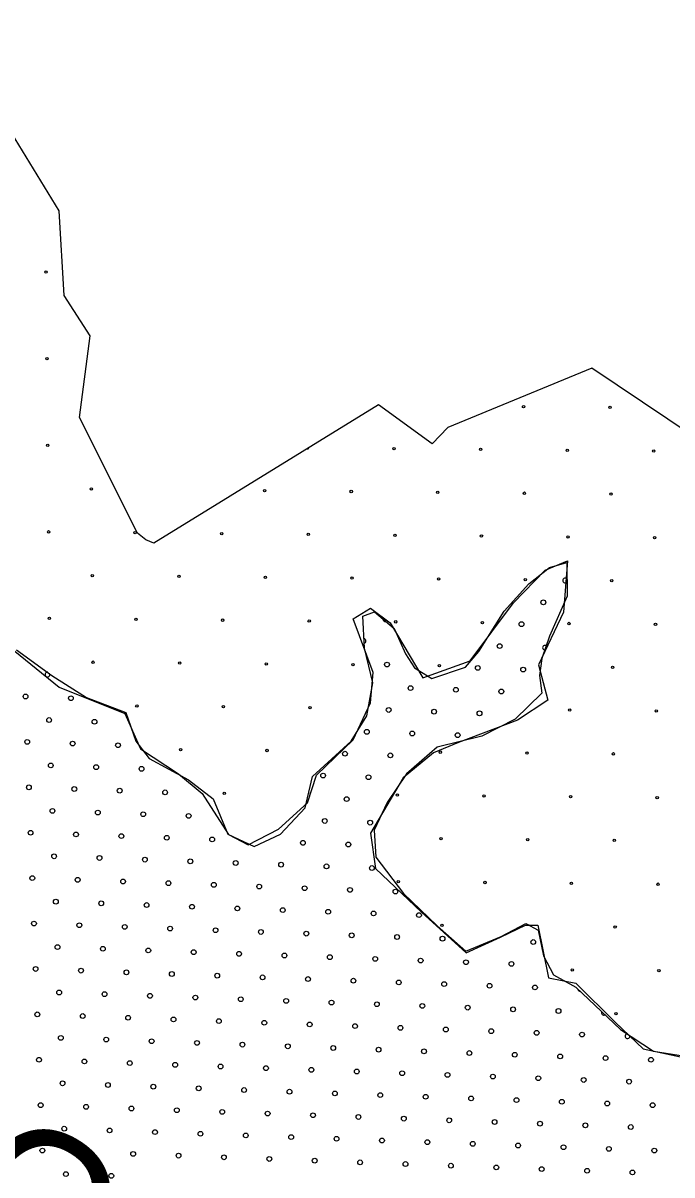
# Model space of a CAD drawing. Extents: x 1612280 to 1883141, y 560852 to 780851.
# Drawn here: x 1783452 to 1786334, y 697935 to 703050 of the extents above; entities that cross this region are included whole.
import ezdxf

# ---------------------------------------------------------------- set-up
doc = ezdxf.new("R2010")
doc.units = 0
for name, color, linetype in [('DESIGN - DRAINAGE - Bridges', 7, 'Continuous'), ('DESIGN - EROSION CONTROL - Devices', 7, 'Continuous'), ('DESIGN - SCRATCH - User 1', 7, 'Continuous'), ('DESIGN - TRAFFIC CONTROL PERMANENT - Pavement Marking Text', 7, 'Continuous')]:
    doc.layers.add(name, color=color, linetype=linetype)

msp = doc.modelspace()

# ---------------------------------------------------------------- linework, layer by layer
at = {"layer": 'DESIGN - EROSION CONTROL - Devices'}
for centre in [(1783553.9, 701944), (1783553.9, 701944), (1783557.6, 701559.5), (1783557.6, 701559.5), (1785674.5, 701346.7), (1785674.5, 701346.7), (1786059.1, 701342.9), (1786059.1, 701342.9), (1783561.3, 701174.9), (1783561.3, 701174.9), (1785099.5, 701160), (1785099.5, 701160), (1785484.1, 701156.2), (1785484.1, 701156.2), (1785868.6, 701152.5), (1785868.6, 701152.5), (1786253.2, 701148.8), (1786253.2, 701148.8), (1783755.5, 700980.8), (1783755.5, 700980.8), (1784524.6, 700973.3), (1784524.6, 700973.3), (1784909.1, 700969.6), (1784909.1, 700969.6), (1785293.7, 700965.8), (1785293.7, 700965.8), (1785678.2, 700962.1), (1785678.2, 700962.1), (1786062.8, 700958.4), (1786062.8, 700958.4), (1783565.1, 700790.4), (1783565.1, 700790.4), (1783949.6, 700786.6), (1783949.6, 700786.6), (1784334.2, 700782.9), (1784334.2, 700782.9), (1784718.7, 700779.2), (1784718.7, 700779.2), (1785103.3, 700775.4), (1785103.3, 700775.4), (1785487.8, 700771.7), (1785487.8, 700771.7), (1785872.4, 700768), (1785872.4, 700768), (1786256.9, 700764.2), (1786256.9, 700764.2), (1783759.2, 700596.2), (1783759.2, 700596.2), (1784143.8, 700592.5), (1784143.8, 700592.5), (1784528.3, 700588.7), (1784528.3, 700588.7), (1784912.9, 700585), (1784912.9, 700585), (1785297.4, 700581.3), (1785297.4, 700581.3), (1785682, 700577.5), (1785682, 700577.5), (1786066.5, 700573.8), (1786066.5, 700573.8), (1783568.8, 700405.8), (1783568.8, 700405.8), (1783953.3, 700402.1), (1783953.3, 700402.1), (1784337.9, 700398.3), (1784337.9, 700398.3), (1784722.5, 700394.6), (1784722.5, 700394.6), (1785107, 700390.9), (1785107, 700390.9), (1785491.6, 700387.1), (1785491.6, 700387.1), (1785876.1, 700383.4), (1785876.1, 700383.4), (1786260.7, 700379.7), (1786260.7, 700379.7), (1783762.9, 700211.7), (1783762.9, 700211.7), (1784147.5, 700207.9), (1784147.5, 700207.9), (1784532, 700204.2), (1784532, 700204.2), (1784916.6, 700200.5), (1784916.6, 700200.5), (1785301.1, 700196.7), (1785301.1, 700196.7), (1786070.3, 700189.3), (1786070.3, 700189.3), (1783957.1, 700017.5), (1783957.1, 700017.5), (1784341.6, 700013.8), (1784341.6, 700013.8), (1784726.2, 700010.1), (1784726.2, 700010.1), (1785879.8, 699998.9), (1785879.8, 699998.9), (1786264.4, 699995.1), (1786264.4, 699995.1), (1784151.2, 699823.4), (1784151.2, 699823.4), (1784535.8, 699819.6), (1784535.8, 699819.6), (1785304.9, 699812.2), (1785304.9, 699812.2), (1785689.4, 699808.4), (1785689.4, 699808.4), (1786074, 699804.7), (1786074, 699804.7), (1784345.4, 699629.2), (1784345.4, 699629.2), (1785114.5, 699621.8), (1785114.5, 699621.8), (1785499, 699618), (1785499, 699618), (1785883.6, 699614.3), (1785883.6, 699614.3), (1786268.1, 699610.6), (1786268.1, 699610.6), (1785308.6, 699427.6), (1785308.6, 699427.6), (1785693.2, 699423.9), (1785693.2, 699423.9), (1786077.7, 699420.2), (1786077.7, 699420.2), (1785118.2, 699237.2), (1785118.2, 699237.2), (1785502.8, 699233.5), (1785502.8, 699233.5), (1785887.3, 699229.7), (1785887.3, 699229.7), (1786271.9, 699226), (1786271.9, 699226), (1785312.3, 699043.1), (1785312.3, 699043.1), (1786081.5, 699035.6), (1786081.5, 699035.6), (1785891, 698845.2), (1785891, 698845.2), (1786275.6, 698841.5), (1786275.6, 698841.5), (1786085.2, 698651), (1786085.2, 698651)]:
    msp.add_circle(centre, 5.28, dxfattribs=at)
for centre, start, end in [((1784715, 701163.7), 248.169, 355.0834), ((1784729.9, 699625.5), 101.1873, 221.9708), ((1785696.9, 699039.3), 63.1244, 116.8942)]:
    msp.add_arc(centre, 5.28, start, end, dxfattribs=at)
at = {"layer": 'DESIGN - SCRATCH - User 1'}
for points in [[(1783702.8, 701298.7), (1783750, 701660.7), (1783634.2, 701839.8), (1783612.1, 702215.6), (1783367.3, 702614.9), (1782828, 703049.6), (1782509.1, 702929.9)], [(1783702.8, 701298.7), (1783750, 701660.7), (1783634.2, 701839.8), (1783612.1, 702215.6), (1783367.3, 702614.9), (1782828, 703049.6), (1782509.1, 702929.9)], [(1785978.4, 701517.5), (1785338.7, 701253.9), (1785268.3, 701180.6), (1785031.1, 701354.7), (1784033.1, 700740.1), (1783996.5, 700754.7), (1783959.5, 700784.9), (1783702.8, 701298.7)], [(1785978.4, 701517.5), (1785338.7, 701253.9), (1785268.3, 701180.6), (1785031.1, 701354.7), (1784033.1, 700740.1), (1783996.5, 700754.7), (1783959.5, 700784.9), (1783702.8, 701298.7)], [(1786652.8, 701064.2), (1785978.4, 701517.5)], [(1786652.8, 701064.2), (1785978.4, 701517.5)], [(1783360.7, 700305.3), (1783611.6, 700101), (1783903.3, 699984.2), (1783973.4, 699826.5), (1784142.6, 699715.6), (1784247.6, 699628), (1784364.3, 699447), (1784451.8, 699400.2), (1784586, 699470.3), (1784714.4, 699587.1), (1784755.2, 699709.7), (1784918.6, 699867.4), (1784994.4, 700030.9), (1785006.1, 700165.2), (1784918.6, 700404.6), (1784994.4, 700451.3), (1785082, 700387.1), (1785227.8, 700141.8), (1785437.9, 700217.7), (1785630.4, 700474.7), (1785770.5, 700620.6), (1785869.7, 700661.5)], [(1783360.7, 700305.3), (1783611.6, 700101), (1783903.3, 699984.2), (1783973.4, 699826.5), (1784142.6, 699715.6), (1784247.6, 699628), (1784364.3, 699447), (1784451.8, 699400.2), (1784586, 699470.3), (1784714.4, 699587.1), (1784755.2, 699709.7), (1784918.6, 699867.4), (1784994.4, 700030.9), (1785006.1, 700165.2), (1784918.6, 700404.6), (1784994.4, 700451.3), (1785082, 700387.1), (1785227.8, 700141.8), (1785437.9, 700217.7), (1785630.4, 700474.7), (1785770.5, 700620.6), (1785869.7, 700661.5)], [(1785869.7, 700661.5), (1785852.2, 700433.8), (1785741.3, 700200.2), (1785782.2, 700042.6)], [(1785869.7, 700661.5), (1785852.2, 700433.8), (1785741.3, 700200.2), (1785782.2, 700042.6)], [(1783423, 700266.6), (1783580, 700153.3), (1783733.5, 700054.6), (1783908.8, 699988.8), (1783952.6, 699860.9), (1784011.1, 699784.1), (1784186.4, 699689.1), (1784296, 699605), (1784361.7, 699447.9), (1784478.6, 699393), (1784595.5, 699447.9), (1784705.1, 699564.8), (1784738, 699703.7), (1784909.7, 699860.9), (1784979.1, 699974.2), (1785004.7, 700120.4), (1784968.1, 700273.9), (1784960.8, 700416.5), (1785012, 700434.8), (1785099.6, 700361.7), (1785150.8, 700248.3), (1785191, 700186.2), (1785267.7, 700138.7), (1785417.4, 700189.9), (1785475.9, 700259.3), (1785589.1, 700438.4), (1785698.7, 700559), (1785790, 700632.1), (1785866.7, 700654.1)], [(1783423, 700266.6), (1783580, 700153.3), (1783733.5, 700054.6), (1783908.8, 699988.8), (1783952.6, 699860.9), (1784011.1, 699784.1), (1784186.4, 699689.1), (1784296, 699605), (1784361.7, 699447.9), (1784478.6, 699393), (1784595.5, 699447.9), (1784705.1, 699564.8), (1784738, 699703.7), (1784909.7, 699860.9), (1784979.1, 699974.2), (1785004.7, 700120.4), (1784968.1, 700273.9), (1784960.8, 700416.5), (1785012, 700434.8), (1785099.6, 700361.7), (1785150.8, 700248.3), (1785191, 700186.2), (1785267.7, 700138.7), (1785417.4, 700189.9), (1785475.9, 700259.3), (1785589.1, 700438.4), (1785698.7, 700559), (1785790, 700632.1), (1785866.7, 700654.1)], [(1785866.7, 700654.1), (1785869.1, 700505.2), (1785790.5, 700327.4), (1785756.3, 700228.2), (1785746.1, 700153), (1785756.3, 700074.3), (1785636.7, 699958.1), (1785489.8, 699882.9), (1785291.6, 699835), (1785154.9, 699715.3), (1785069.5, 699588.8), (1785011.4, 699465.7), (1785018.3, 699346), (1785141.3, 699185.3), (1785291.6, 699041.7), (1785418.1, 698928.9), (1785575.2, 698993.8), (1785684.6, 699052), (1785739.3, 699021.2), (1785763.2, 698908.4), (1785807.6, 698822.9), (1785906.7, 698768.2), (1786104.9, 698580.1), (1786251.8, 698484.4), (1786579.9, 698433.1)], [(1785866.7, 700654.1), (1785869.1, 700505.2), (1785790.5, 700327.4), (1785756.3, 700228.2), (1785746.1, 700153), (1785756.3, 700074.3), (1785636.7, 699958.1), (1785489.8, 699882.9), (1785291.6, 699835), (1785154.9, 699715.3), (1785069.5, 699588.8), (1785011.4, 699465.7), (1785018.3, 699346), (1785141.3, 699185.3), (1785291.6, 699041.7), (1785418.1, 698928.9), (1785575.2, 698993.8), (1785684.6, 699052), (1785739.3, 699021.2), (1785763.2, 698908.4), (1785807.6, 698822.9), (1785906.7, 698768.2), (1786104.9, 698580.1), (1786251.8, 698484.4), (1786579.9, 698433.1)], [(1785782.2, 700042.6), (1785647.9, 699955), (1785385.4, 699855.7), (1785274.5, 699809), (1785140.3, 699698), (1784994.4, 699452.8), (1785017.8, 699295.1), (1785222, 699102.4), (1785420.4, 698921.4), (1785572.1, 698991.5), (1785683, 699044)], [(1785782.2, 700042.6), (1785647.9, 699955), (1785385.4, 699855.7), (1785274.5, 699809), (1785140.3, 699698), (1784994.4, 699452.8), (1785017.8, 699295.1), (1785222, 699102.4), (1785420.4, 698921.4), (1785572.1, 698991.5), (1785683, 699044)], [(1785683, 699044), (1785738.4, 699044.1), (1785785.1, 698810.5), (1785907.6, 698787.1), (1786082.7, 698611.9), (1786205.2, 698495.2), (1786391.9, 698454.3), (1786619.5, 698413.4), (1786829.5, 698425.1), (1787004.6, 698495.2), (1787092.1, 698536), (1787197.1, 698512.7), (1787237.9, 698454.3), (1787197.1, 698390.1), (1787167.9, 698296.6), (1787232.1, 698279.1)], [(1785683, 699044), (1785738.4, 699044.1), (1785785.1, 698810.5), (1785907.6, 698787.1), (1786082.7, 698611.9), (1786205.2, 698495.2), (1786391.9, 698454.3), (1786619.5, 698413.4), (1786829.5, 698425.1), (1787004.6, 698495.2), (1787092.1, 698536), (1787197.1, 698512.7), (1787237.9, 698454.3), (1787197.1, 698390.1), (1787167.9, 698296.6), (1787232.1, 698279.1)]]:
    msp.add_lwpolyline(points, dxfattribs=at)
at = {"layer": 'DESIGN - TRAFFIC CONTROL PERMANENT - Pavement Marking Text'}
for centre in [(1785762.6, 700477.5), (1785762.6, 700477.5), (1785665.6, 700380.4), (1785665.6, 700380.4), (1785568.5, 700283.3), (1785568.5, 700283.3), (1785068.2, 700201.2), (1785068.2, 700201.2), (1785471.4, 700186.2), (1785471.4, 700186.2), (1785673, 700178.8), (1785673, 700178.8), (1785172.7, 700096.6), (1785172.7, 700096.6), (1785374.3, 700089.2), (1785374.3, 700089.2), (1783462.8, 700059.3), (1783462.8, 700059.3), (1783664.4, 700051.8), (1783664.4, 700051.8), (1785576, 700081.7), (1785576, 700081.7), (1785075.7, 699999.6), (1785075.7, 699999.6), (1785277.3, 699992.1), (1785277.3, 699992.1), (1785478.9, 699984.6), (1785478.9, 699984.6), (1783567.3, 699954.8), (1783567.3, 699954.8), (1783768.9, 699947.3), (1783768.9, 699947.3), (1784978.6, 699902.5), (1784978.6, 699902.5), (1785180.2, 699895), (1785180.2, 699895), (1785381.8, 699887.6), (1785381.8, 699887.6), (1783470.3, 699857.7), (1783470.3, 699857.7), (1783671.9, 699850.2), (1783671.9, 699850.2), (1783873.5, 699842.8), (1783873.5, 699842.8), (1784881.5, 699805.4), (1784881.5, 699805.4), (1785083.1, 699798), (1785083.1, 699798), (1783574.8, 699753.2), (1783574.8, 699753.2), (1783776.4, 699745.7), (1783776.4, 699745.7), (1783978, 699738.2), (1783978, 699738.2), (1784784.5, 699708.4), (1784784.5, 699708.4), (1784986.1, 699700.9), (1784986.1, 699700.9), (1783477.7, 699656.1), (1783477.7, 699656.1), (1783679.3, 699648.6), (1783679.3, 699648.6), (1783880.9, 699641.2), (1783880.9, 699641.2), (1784082.5, 699633.7), (1784082.5, 699633.7), (1784889, 699603.8), (1784889, 699603.8), (1783582.3, 699551.5), (1783582.3, 699551.5), (1783783.9, 699544.1), (1783783.9, 699544.1), (1783985.5, 699536.6), (1783985.5, 699536.6), (1784187.1, 699529.1), (1784187.1, 699529.1), (1784791.9, 699506.7), (1784791.9, 699506.7), (1784993.5, 699499.3), (1784993.5, 699499.3), (1783485.2, 699454.5), (1783485.2, 699454.5), (1783686.8, 699447), (1783686.8, 699447), (1783888.4, 699439.5), (1783888.4, 699439.5), (1784090, 699432.1), (1784090, 699432.1), (1784291.6, 699424.6), (1784291.6, 699424.6), (1784694.8, 699409.7), (1784694.8, 699409.7), (1784896.5, 699402.2), (1784896.5, 699402.2), (1783589.7, 699349.9), (1783589.7, 699349.9), (1783791.3, 699342.5), (1783791.3, 699342.5), (1783992.9, 699335), (1783992.9, 699335), (1784194.6, 699327.5), (1784194.6, 699327.5), (1784396.2, 699320.1), (1784396.2, 699320.1), (1784597.8, 699312.6), (1784597.8, 699312.6), (1784799.4, 699305.1), (1784799.4, 699305.1), (1785001, 699297.7), (1785001, 699297.7), (1783492.7, 699252.9), (1783492.7, 699252.9), (1783694.3, 699245.4), (1783694.3, 699245.4), (1783895.9, 699237.9), (1783895.9, 699237.9), (1784097.5, 699230.5), (1784097.5, 699230.5), (1784299.1, 699223), (1784299.1, 699223), (1784500.7, 699215.5), (1784500.7, 699215.5), (1784702.3, 699208.1), (1784702.3, 699208.1), (1784903.9, 699200.6), (1784903.9, 699200.6), (1785105.5, 699193.1), (1785105.5, 699193.1), (1783597.2, 699148.3), (1783597.2, 699148.3), (1783798.8, 699140.9), (1783798.8, 699140.9), (1784000.4, 699133.4), (1784000.4, 699133.4), (1784202, 699125.9), (1784202, 699125.9), (1784403.6, 699118.5), (1784403.6, 699118.5), (1784605.2, 699111), (1784605.2, 699111), (1784806.9, 699103.5), (1784806.9, 699103.5), (1785008.5, 699096.1), (1785008.5, 699096.1), (1785210.1, 699088.6), (1785210.1, 699088.6), (1783500.1, 699051.3), (1783500.1, 699051.3), (1783701.7, 699043.8), (1783701.7, 699043.8), (1783903.3, 699036.3), (1783903.3, 699036.3), (1784104.9, 699028.9), (1784104.9, 699028.9), (1784306.6, 699021.4), (1784306.6, 699021.4), (1784508.2, 699013.9), (1784508.2, 699013.9), (1784709.8, 699006.5), (1784709.8, 699006.5), (1784911.4, 698999), (1784911.4, 698999), (1785113, 698991.5), (1785113, 698991.5), (1785314.6, 698984.1), (1785314.6, 698984.1), (1785717.8, 698969.1), (1785717.8, 698969.1), (1783604.7, 698946.7), (1783604.7, 698946.7), (1783806.3, 698939.3), (1783806.3, 698939.3), (1784007.9, 698931.8), (1784007.9, 698931.8), (1784209.5, 698924.3), (1784209.5, 698924.3), (1784411.1, 698916.9), (1784411.1, 698916.9), (1784612.7, 698909.4), (1784612.7, 698909.4), (1784814.3, 698901.9), (1784814.3, 698901.9), (1785015.9, 698894.4), (1785015.9, 698894.4), (1785217.5, 698887), (1785217.5, 698887), (1785419.1, 698879.5), (1785419.1, 698879.5), (1785620.8, 698872), (1785620.8, 698872), (1783507.6, 698849.6), (1783507.6, 698849.6), (1783709.2, 698842.2), (1783709.2, 698842.2), (1783910.8, 698834.7), (1783910.8, 698834.7), (1784112.4, 698827.2), (1784112.4, 698827.2), (1784314, 698819.8), (1784314, 698819.8), (1784515.6, 698812.3), (1784515.6, 698812.3), (1784717.2, 698804.8), (1784717.2, 698804.8), (1784918.9, 698797.4), (1784918.9, 698797.4), (1785120.5, 698789.9), (1785120.5, 698789.9), (1785322.1, 698782.4), (1785322.1, 698782.4), (1785523.7, 698775), (1785523.7, 698775), (1785725.3, 698767.5), (1785725.3, 698767.5), (1783612.1, 698745.1), (1783612.1, 698745.1), (1783813.7, 698737.6), (1783813.7, 698737.6), (1784015.3, 698730.2), (1784015.3, 698730.2), (1784217, 698722.7), (1784217, 698722.7), (1784418.6, 698715.2), (1784418.6, 698715.2), (1784620.2, 698707.8), (1784620.2, 698707.8), (1784821.8, 698700.3), (1784821.8, 698700.3), (1785023.4, 698692.8), (1785023.4, 698692.8), (1785225, 698685.4), (1785225, 698685.4), (1785426.6, 698677.9), (1785426.6, 698677.9), (1785628.2, 698670.4), (1785628.2, 698670.4), (1785829.8, 698663), (1785829.8, 698663), (1783515.1, 698648), (1783515.1, 698648), (1783716.7, 698640.6), (1783716.7, 698640.6), (1783918.3, 698633.1), (1783918.3, 698633.1), (1784119.9, 698625.6), (1784119.9, 698625.6), (1784321.5, 698618.2), (1784321.5, 698618.2), (1784523.1, 698610.7), (1784523.1, 698610.7), (1784724.7, 698603.2), (1784724.7, 698603.2), (1784926.3, 698595.8), (1784926.3, 698595.8), (1785127.9, 698588.3), (1785127.9, 698588.3), (1785329.5, 698580.8), (1785329.5, 698580.8), (1785531.2, 698573.4), (1785531.2, 698573.4), (1785732.8, 698565.9), (1785732.8, 698565.9), (1785934.4, 698558.4), (1785934.4, 698558.4), (1783619.6, 698543.5), (1783619.6, 698543.5), (1783821.2, 698536), (1783821.2, 698536), (1784022.8, 698528.6), (1784022.8, 698528.6), (1784224.4, 698521.1), (1784224.4, 698521.1), (1784426, 698513.6), (1784426, 698513.6), (1784627.6, 698506.2), (1784627.6, 698506.2), (1784829.3, 698498.7), (1784829.3, 698498.7), (1785030.9, 698491.2), (1785030.9, 698491.2), (1785232.5, 698483.8), (1785232.5, 698483.8), (1785434.1, 698476.3), (1785434.1, 698476.3), (1785635.7, 698468.8), (1785635.7, 698468.8), (1785837.3, 698461.4), (1785837.3, 698461.4), (1786038.9, 698453.9), (1786038.9, 698453.9), (1783522.5, 698446.4), (1783522.5, 698446.4), (1783724.1, 698439), (1783724.1, 698439), (1783925.7, 698431.5), (1783925.7, 698431.5), (1784127.4, 698424), (1784127.4, 698424), (1784329, 698416.6), (1784329, 698416.6), (1784530.6, 698409.1), (1784530.6, 698409.1), (1784732.2, 698401.6), (1784732.2, 698401.6), (1786240.5, 698446.4), (1786240.5, 698446.4), (1784933.8, 698394.2), (1784933.8, 698394.2), (1785135.4, 698386.7), (1785135.4, 698386.7), (1785337, 698379.2), (1785337, 698379.2), (1785538.6, 698371.8), (1785538.6, 698371.8), (1785740.2, 698364.3), (1785740.2, 698364.3), (1785941.8, 698356.8), (1785941.8, 698356.8), (1786143.5, 698349.4), (1786143.5, 698349.4), (1783627.1, 698341.9), (1783627.1, 698341.9), (1783828.7, 698334.4), (1783828.7, 698334.4), (1784030.3, 698327), (1784030.3, 698327), (1784231.9, 698319.5), (1784231.9, 698319.5), (1784433.5, 698312), (1784433.5, 698312), (1784635.1, 698304.6), (1784635.1, 698304.6), (1784836.7, 698297.1), (1784836.7, 698297.1), (1783530, 698244.8), (1783530, 698244.8), (1785038.3, 698289.6), (1785038.3, 698289.6), (1785239.9, 698282.2), (1785239.9, 698282.2), (1785441.6, 698274.7), (1785441.6, 698274.7), (1785643.2, 698267.2), (1785643.2, 698267.2), (1785844.8, 698259.8), (1785844.8, 698259.8), (1786046.4, 698252.3), (1786046.4, 698252.3), (1786248, 698244.8), (1786248, 698244.8), (1783731.6, 698237.3), (1783731.6, 698237.3), (1783933.2, 698229.9), (1783933.2, 698229.9), (1784134.8, 698222.4), (1784134.8, 698222.4), (1784336.4, 698214.9), (1784336.4, 698214.9), (1784538, 698207.5), (1784538, 698207.5), (1784739.6, 698200), (1784739.6, 698200), (1784941.3, 698192.5), (1784941.3, 698192.5), (1785142.9, 698185.1), (1785142.9, 698185.1), (1785344.5, 698177.6), (1785344.5, 698177.6), (1785546.1, 698170.1), (1785546.1, 698170.1), (1785747.7, 698162.7), (1785747.7, 698162.7), (1785949.3, 698155.2), (1785949.3, 698155.2), (1786150.9, 698147.7), (1786150.9, 698147.7), (1783634.5, 698140.3), (1783634.5, 698140.3), (1783836.1, 698132.8), (1783836.1, 698132.8), (1784037.7, 698125.3), (1784037.7, 698125.3), (1784239.4, 698117.9), (1784239.4, 698117.9), (1784441, 698110.4), (1784441, 698110.4), (1784642.6, 698102.9), (1784642.6, 698102.9), (1784844.2, 698095.5), (1784844.2, 698095.5), (1783537.5, 698043.2), (1783537.5, 698043.2), (1785045.8, 698088), (1785045.8, 698088), (1785247.4, 698080.5), (1785247.4, 698080.5), (1785449, 698073.1), (1785449, 698073.1), (1785650.6, 698065.6), (1785650.6, 698065.6), (1785852.2, 698058.1), (1785852.2, 698058.1), (1786053.8, 698050.7), (1786053.8, 698050.7), (1786255.5, 698043.2), (1786255.5, 698043.2), (1783739.1, 698035.7), (1783739.1, 698035.7), (1783940.7, 698028.3), (1783940.7, 698028.3), (1784142.3, 698020.8), (1784142.3, 698020.8), (1784343.9, 698013.3), (1784343.9, 698013.3), (1784545.5, 698005.9), (1784545.5, 698005.9), (1784747.1, 697998.4), (1784747.1, 697998.4), (1784948.7, 697990.9), (1784948.7, 697990.9), (1783642, 697938.7), (1783642, 697938.7), (1785150.3, 697983.5), (1785150.3, 697983.5), (1785351.9, 697976), (1785351.9, 697976), (1785553.6, 697968.5), (1785553.6, 697968.5), (1785755.2, 697961.1), (1785755.2, 697961.1), (1785956.8, 697953.6), (1785956.8, 697953.6), (1786158.4, 697946.1), (1786158.4, 697946.1), (1783843.6, 697931.2), (1783843.6, 697931.2)]:
    msp.add_circle(centre, 10.6, dxfattribs=at)
for centre, start, end in [((1785859.7, 700574.5), 39.1537, 322.6799), ((1785060.7, 700402.8), 179.4368, 280.9203), ((1784963.7, 700305.7), 288.4918, 77.3712), ((1785770.1, 700275.9), 57.1805, 264.7967), ((1783559.9, 700156.4), 82.2319, 26.1575), ((1784284.2, 699626.2), 207.9479, 257.0663), ((1785516.2, 698976.6), 241.0695, 343.8425), ((1785926.9, 698760), 185.8637, 267.1419), ((1786031.4, 698655.5), 159.5609, 293.4447), ((1786136, 698551), 102.0525, 11.7714)]:
    msp.add_arc(centre, 10.6, start, end, dxfattribs=at)

# ---------------------------------------------------------------- texts
at = {"layer": 'DESIGN - DRAINAGE - Bridges'}
msp.add_text('HICKORY', height=633.99, rotation=328.5862, dxfattribs=at).set_placement((1781352.9, 698768.5))
msp.add_text('HICKORY', height=633.99, rotation=328.5862, dxfattribs=at).set_placement((1781352.9, 698768.5))

doc.saveas('drawing.dxf')
